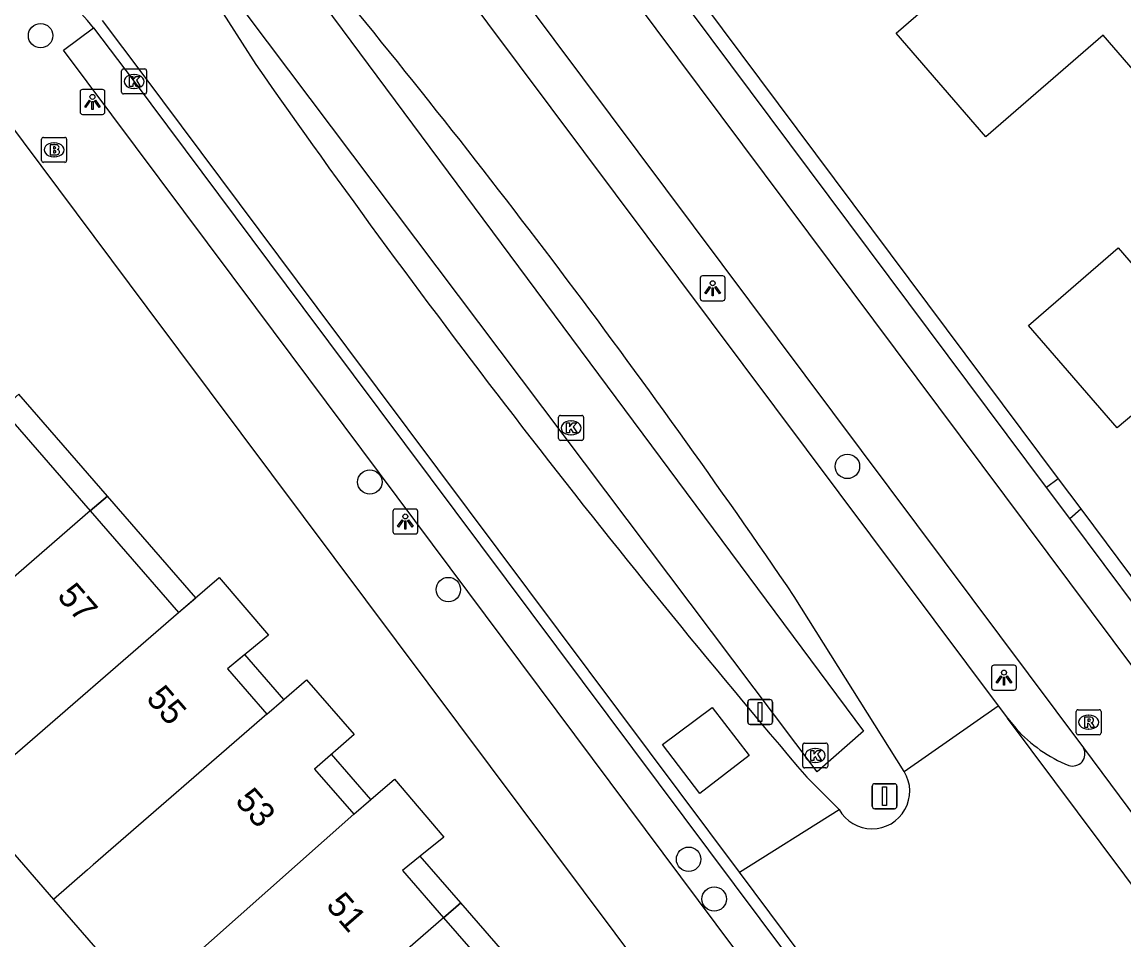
# Model space of a CAD drawing. Extents: x 155888 to 156864, y 383882 to 384671.
# Drawn here: x 156662.42 to 156706.58, y 384474.66 to 384511.44 of the extents above; entities that cross this region are included whole.
import ezdxf

# ---------------------------------------------------------------- set-up
doc = ezdxf.new("R2010")
doc.units = 0
for name, color, linetype in [('IMGEO_Afsluitpaal', 7, 'Continuous'), ('IMGEO_Boom', 7, 'Continuous'), ('IMGEO_Brandkraan', 7, 'Continuous'), ('IMGEO_Fietspad_gesloten', 7, 'Continuous'), ('IMGEO_Greppel_droge_sloot', 7, 'Continuous'), ('IMGEO_Haag', 7, 'Continuous'), ('IMGEO_Kolk', 7, 'Continuous'), ('IMGEO_Lichtpunt', 7, 'Continuous'), ('IMGEO_Pand', 7, 'Continuous'), ('IMGEO_Pand_nummerreeks', 7, 'Continuous'), ('IMGEO_Pand_overbouw', 7, 'Continuous'), ('IMGEO_Rijbaan_lokaal_gesloten', 7, 'Continuous'), ('IMGEO_Rijbaan_lokaal_open', 7, 'Continuous'), ('IMGEO_Rioolput', 7, 'Continuous'), ('IMGEO_Verkeersbordpaal', 7, 'Continuous'), ('IMGEO_Voetpad_open', 7, 'Continuous')]:
    doc.layers.add(name, color=color, linetype=linetype)

msp = doc.modelspace()

# ---------------------------------------------------------------- linework, layer by layer
at = {"layer": 'IMGEO_Afsluitpaal'}
for p, q in [((156691.502, 384483.393), (156691.502, 384484.193)), ((156691.502, 384484.193), (156691.502, 384483.393)), ((156691.602, 384484.293), (156692.392, 384484.293)), ((156692.392, 384484.293), (156691.602, 384484.293)), ((156692.492, 384484.193), (156692.492, 384483.393)), ((156692.492, 384483.393), (156692.492, 384484.193)), ((156692.392, 384483.293), (156691.602, 384483.293)), ((156691.602, 384483.293), (156692.392, 384483.293))]:
    msp.add_line(p, q, dxfattribs=at)
msp.add_lwpolyline([(156691.922, 384484.168), (156692.072, 384484.168), (156692.072, 384483.418), (156691.922, 384483.418), (156691.922, 384484.168)], dxfattribs=at)
for centre, start, end in [((156691.602, 384484.193), 90, 180), ((156691.602, 384484.193), 90, 180), ((156692.392, 384484.193), 0, 90), ((156692.392, 384484.193), 360, 90), ((156691.602, 384483.393), 180, 270), ((156691.602, 384483.393), 180, 270), ((156692.392, 384483.393), 270, 0), ((156692.392, 384483.393), 270, 0)]:
    msp.add_arc(centre, 0.1, start, end, dxfattribs=at)
at = {"layer": 'IMGEO_Boom'}
for centre in [(156663.159, 384510.897), (156695.496, 384493.635), (156676.355, 384493.01), (156679.503, 384488.7), (156689.13, 384477.893), (156690.156, 384476.3)]:
    msp.add_circle(centre, 0.489, dxfattribs=at)
at = {"layer": 'IMGEO_Brandkraan'}
for p, q in [((156663.201, 384505.894), (156663.201, 384506.746)), ((156663.276, 384506.82), (156664.128, 384506.82)), ((156663.689, 384506.6), (156663.714, 384506.6)), ((156664.202, 384506.746), (156664.202, 384505.894)), ((156663.712, 384506.04), (156663.687, 384506.04)), ((156664.128, 384505.82), (156663.276, 384505.82))]:
    msp.add_line(p, q, dxfattribs=at)
for points in [[(156663.201, 384505.894), (156663.201, 384506.746)], [(156663.276, 384506.82), (156664.128, 384506.82)], [(156663.549, 384506.52), (156663.549, 384506.12), (156663.762, 384506.12)], [(156663.78, 384506.52), (156663.549, 384506.52)], [(156664.202, 384506.746), (156664.202, 384505.894)], [(156663.728, 384506.439), (156663.674, 384506.439), (156663.674, 384506.363)], [(156663.674, 384506.363), (156663.727, 384506.363)], [(156663.736, 384506.287), (156663.674, 384506.287), (156663.674, 384506.206)], [(156663.674, 384506.206), (156663.736, 384506.206)], [(156664.128, 384505.82), (156663.276, 384505.82)]]:
    msp.add_lwpolyline(points, dxfattribs=at)
for centre, radius, start, end in [((156663.278, 384506.744), 0.0765, 91.552, 178.448), ((156663.278, 384506.744), 0.0765, 91.552, 178.448), ((156663.784, 384506.375), 0.145, 59.4692, 91.5367), ((156663.809, 384506.422), 0.0922, 285.5137, 58.1501), ((156664.126, 384506.744), 0.0765, 1.552, 88.448), ((156664.126, 384506.744), 0.0765, 1.552, 88.448), ((156663.729, 384506.401), 0.0379, 267.8285, 90.9355), ((156663.737, 384506.246), 0.0404, 269.8759, 90.5077), ((156663.768, 384506.371), 0.251, 268.6676, 293.5347), ((156663.814, 384506.23), 0.105, 301.3115, 78.989), ((156663.278, 384505.896), 0.0765, 181.552, 268.448), ((156663.278, 384505.896), 0.0765, 181.552, 268.448), ((156664.126, 384505.896), 0.0765, 271.552, 358.448), ((156664.126, 384505.896), 0.0765, 271.552, 358.448)]:
    msp.add_arc(centre, radius, start, end, dxfattribs=at)
for centre, major_axis, ratio, start_param, end_param in [((156663.688, 384506.32), (-0.387, 0.002), 0.722429, 4.712389, 7.853982), ((156663.713, 384506.32), (-0.39, 0.002), 0.717154, 1.570796, 4.712389)]:
    msp.add_ellipse(centre, major_axis=major_axis, ratio=ratio, start_param=start_param, end_param=end_param, dxfattribs=at)
at = {"layer": 'IMGEO_Fietspad_gesloten'}
for points in [[(156752.409, 384424.742), (156673.852, 384529.885)], [(156674.821, 384522.667), (156704.959, 384482.356)]]:
    msp.add_lwpolyline(points, dxfattribs=at)
at = {"layer": 'IMGEO_Greppel_droge_sloot'}
msp.add_lwpolyline([(156672.04, 384515.47), (156696.135, 384483.029), (156694.289, 384481.397), (156669.729, 384514.017), (156672.04, 384515.47)], dxfattribs=at)
at = {"layer": 'IMGEO_Haag'}
for points in [[(156675.468, 384531.273), (156703.945, 384493.136)], [(156704.845, 384491.931), (156710.352, 384484.555)]]:
    msp.add_lwpolyline(points, dxfattribs=at)
at = {"layer": 'IMGEO_Kolk'}
for p, q in [((156666.407, 384508.634), (156666.407, 384509.486)), ((156666.482, 384509.56), (156667.334, 384509.56)), ((156666.895, 384509.34), (156666.92, 384509.34)), ((156667.408, 384509.486), (156667.408, 384508.634)), ((156666.918, 384508.78), (156666.893, 384508.78)), ((156667.334, 384508.56), (156666.482, 384508.56)), ((156683.918, 384494.752), (156683.918, 384495.604)), ((156683.993, 384495.678), (156684.845, 384495.678)), ((156684.406, 384495.458), (156684.431, 384495.458)), ((156684.919, 384495.604), (156684.919, 384494.752)), ((156684.845, 384494.678), (156683.993, 384494.678)), ((156684.429, 384494.898), (156684.404, 384494.898)), ((156693.707, 384481.624), (156693.707, 384482.476)), ((156693.782, 384482.55), (156694.634, 384482.55)), ((156694.195, 384482.33), (156694.22, 384482.33)), ((156694.708, 384482.476), (156694.708, 384481.624)), ((156694.218, 384481.77), (156694.193, 384481.77)), ((156694.634, 384481.55), (156693.782, 384481.55))]:
    msp.add_line(p, q, dxfattribs=at)
for points in [[(156666.407, 384508.634), (156666.407, 384509.486)], [(156666.482, 384509.56), (156667.334, 384509.56)], [(156666.728, 384509.26), (156666.851, 384509.26), (156666.851, 384509.109), (156666.981, 384509.26), (156667.145, 384509.26), (156666.999, 384509.109), (156667.152, 384508.86), (156667, 384508.86), (156666.915, 384509.024), (156666.851, 384508.957), (156666.851, 384508.86), (156666.728, 384508.86), (156666.728, 384509.26)], [(156667.408, 384509.486), (156667.408, 384508.634)], [(156667.334, 384508.56), (156666.482, 384508.56)], [(156683.918, 384494.752), (156683.918, 384495.604)], [(156683.993, 384495.678), (156684.845, 384495.678)], [(156684.919, 384495.604), (156684.919, 384494.752)], [(156684.239, 384495.378), (156684.362, 384495.378), (156684.362, 384495.227), (156684.492, 384495.378), (156684.656, 384495.378), (156684.51, 384495.227), (156684.663, 384494.978), (156684.511, 384494.978), (156684.426, 384495.142), (156684.362, 384495.075), (156684.362, 384494.978), (156684.239, 384494.978), (156684.239, 384495.378)], [(156684.845, 384494.678), (156683.993, 384494.678)], [(156693.707, 384481.624), (156693.707, 384482.476)], [(156693.782, 384482.55), (156694.634, 384482.55)], [(156694.028, 384482.25), (156694.151, 384482.25), (156694.151, 384482.099), (156694.281, 384482.25), (156694.445, 384482.25), (156694.299, 384482.099), (156694.452, 384481.85), (156694.3, 384481.85), (156694.215, 384482.014), (156694.151, 384481.947), (156694.151, 384481.85), (156694.028, 384481.85), (156694.028, 384482.25)], [(156694.708, 384482.476), (156694.708, 384481.624)], [(156694.634, 384481.55), (156693.782, 384481.55)]]:
    msp.add_lwpolyline(points, dxfattribs=at)
for centre, start, end in [((156666.484, 384509.484), 91.552, 178.448), ((156666.484, 384509.484), 91.552, 178.448), ((156667.332, 384509.484), 1.552, 88.448), ((156667.332, 384509.484), 1.552, 88.448), ((156666.484, 384508.636), 181.552, 268.448), ((156666.484, 384508.636), 181.552, 268.448), ((156667.332, 384508.636), 271.552, 358.448), ((156667.332, 384508.636), 271.552, 358.448), ((156683.995, 384495.602), 91.552, 178.448), ((156683.995, 384495.602), 91.552, 178.448), ((156684.843, 384495.602), 1.552, 88.448), ((156684.843, 384495.602), 1.552, 88.448), ((156683.995, 384494.754), 181.552, 268.448), ((156683.995, 384494.754), 181.552, 268.448), ((156684.843, 384494.754), 271.552, 358.448), ((156684.843, 384494.754), 271.552, 358.448), ((156693.784, 384482.474), 91.552, 178.448), ((156693.784, 384482.474), 91.552, 178.448), ((156694.632, 384482.474), 1.552, 88.448), ((156694.632, 384482.474), 1.552, 88.448), ((156693.784, 384481.626), 181.552, 268.448), ((156693.784, 384481.626), 181.552, 268.448), ((156694.632, 384481.626), 271.552, 358.448), ((156694.632, 384481.626), 271.552, 358.448)]:
    msp.add_arc(centre, 0.0765, start, end, dxfattribs=at)
for centre, major_axis, ratio, start_param, end_param in [((156666.894, 384509.06), (-0.387, 0.002), 0.722429, 4.712389, 7.853982), ((156666.919, 384509.06), (-0.39, 0.002), 0.717154, 1.570796, 4.712389), ((156684.405, 384495.178), (-0.387, 0.002), 0.722429, 4.712389, 7.853982), ((156684.43, 384495.178), (-0.39, 0.002), 0.717154, 1.570796, 4.712389), ((156694.194, 384482.05), (-0.387, 0.002), 0.722429, 4.712389, 7.853982), ((156694.219, 384482.05), (-0.39, 0.002), 0.717154, 1.570796, 4.712389)]:
    msp.add_ellipse(centre, major_axis=major_axis, ratio=ratio, start_param=start_param, end_param=end_param, dxfattribs=at)
at = {"layer": 'IMGEO_Lichtpunt'}
for p, q in [((156665.642, 384508.739), (156664.834, 384508.739)), ((156665.642, 384508.739), (156664.834, 384508.739)), ((156664.74, 384508.644), (156664.74, 384507.837)), ((156664.74, 384508.644), (156664.74, 384507.837)), ((156665.736, 384507.837), (156665.736, 384508.644)), ((156665.736, 384507.837), (156665.736, 384508.644)), ((156664.834, 384507.743), (156665.642, 384507.743)), ((156664.834, 384507.743), (156665.642, 384507.743)), ((156690.497, 384501.272), (156689.689, 384501.272)), ((156690.497, 384501.272), (156689.689, 384501.272)), ((156689.595, 384501.177), (156689.595, 384500.37)), ((156689.595, 384501.177), (156689.595, 384500.37)), ((156690.591, 384500.37), (156690.591, 384501.177)), ((156690.591, 384500.37), (156690.591, 384501.177)), ((156689.689, 384500.276), (156690.497, 384500.276)), ((156689.689, 384500.276), (156690.497, 384500.276)), ((156678.18, 384491.928), (156677.372, 384491.928)), ((156678.18, 384491.928), (156677.372, 384491.928)), ((156677.278, 384491.833), (156677.278, 384491.026)), ((156677.278, 384491.833), (156677.278, 384491.026)), ((156678.274, 384491.026), (156678.274, 384491.833)), ((156678.274, 384491.026), (156678.274, 384491.833)), ((156677.372, 384490.932), (156678.18, 384490.932)), ((156677.372, 384490.932), (156678.18, 384490.932)), ((156701.273, 384485.575), (156701.273, 384484.768)), ((156701.273, 384485.575), (156701.273, 384484.768)), ((156702.175, 384485.67), (156701.367, 384485.67)), ((156702.175, 384485.67), (156701.367, 384485.67)), ((156702.269, 384484.768), (156702.269, 384485.575)), ((156702.269, 384484.768), (156702.269, 384485.575)), ((156701.367, 384484.674), (156702.175, 384484.674)), ((156701.367, 384484.674), (156702.175, 384484.674))]:
    msp.add_line(p, q, dxfattribs=at)
for points in [[(156665.114, 384508.308), (156665.153, 384508.28), (156664.965, 384508.018), (156664.927, 384508.045), (156665.114, 384508.308)], [(156665.216, 384508.26), (156665.263, 384508.26), (156665.263, 384507.938), (156665.216, 384507.938), (156665.216, 384508.26)], [(156665.326, 384508.28), (156665.364, 384508.307), (156665.551, 384508.045), (156665.512, 384508.017), (156665.326, 384508.28)], [(156689.969, 384500.841), (156690.008, 384500.813), (156689.82, 384500.551), (156689.782, 384500.578), (156689.969, 384500.841)], [(156690.071, 384500.793), (156690.118, 384500.793), (156690.118, 384500.471), (156690.071, 384500.471), (156690.071, 384500.793)], [(156690.181, 384500.813), (156690.219, 384500.84), (156690.406, 384500.578), (156690.367, 384500.55), (156690.181, 384500.813)], [(156677.652, 384491.497), (156677.691, 384491.469), (156677.503, 384491.207), (156677.465, 384491.234), (156677.652, 384491.497)], [(156677.864, 384491.469), (156677.902, 384491.496), (156678.089, 384491.234), (156678.05, 384491.206), (156677.864, 384491.469)], [(156677.754, 384491.449), (156677.801, 384491.449), (156677.801, 384491.127), (156677.754, 384491.127), (156677.754, 384491.449)], [(156701.647, 384485.239), (156701.686, 384485.211), (156701.498, 384484.949), (156701.46, 384484.976), (156701.647, 384485.239)], [(156701.749, 384485.191), (156701.796, 384485.191), (156701.796, 384484.869), (156701.749, 384484.869), (156701.749, 384485.191)], [(156701.859, 384485.211), (156701.897, 384485.238), (156702.084, 384484.976), (156702.045, 384484.948), (156701.859, 384485.211)]]:
    msp.add_lwpolyline(points, dxfattribs=at)
for centre in [(156665.239, 384508.442), (156690.094, 384500.975), (156677.777, 384491.631), (156701.772, 384485.373)]:
    msp.add_circle(centre, 0.0994, dxfattribs=at)
for centre, start, end in [((156664.834, 384508.644), 90, 180), ((156664.834, 384508.644), 90, 180), ((156665.642, 384508.644), 0, 90), ((156665.642, 384508.644), 0, 90), ((156664.834, 384507.837), 180, 270), ((156664.834, 384507.837), 180, 270), ((156665.642, 384507.837), 270, 0), ((156665.642, 384507.837), 270, 360), ((156689.689, 384501.177), 90, 180), ((156689.689, 384501.177), 90, 180), ((156690.497, 384501.177), 0, 90), ((156690.497, 384501.177), 0, 90), ((156689.689, 384500.37), 180, 270), ((156689.689, 384500.37), 180, 270), ((156690.497, 384500.37), 270, 0), ((156690.497, 384500.37), 270, 360), ((156677.372, 384491.833), 90, 180), ((156677.372, 384491.833), 90, 180), ((156678.18, 384491.833), 0, 90), ((156678.18, 384491.833), 0, 90), ((156677.372, 384491.026), 180, 270), ((156677.372, 384491.026), 180, 270), ((156678.18, 384491.026), 270, 0), ((156678.18, 384491.026), 270, 360), ((156701.367, 384485.575), 90, 180), ((156701.367, 384485.575), 90, 180), ((156702.175, 384485.575), 0, 90), ((156702.175, 384485.575), 0, 90), ((156701.367, 384484.768), 180, 270), ((156701.367, 384484.768), 180, 270), ((156702.175, 384484.768), 270, 0), ((156702.175, 384484.768), 270, 360)]:
    msp.add_arc(centre, 0.0946, start, end, dxfattribs=at)
at = {"layer": 'IMGEO_Pand'}
for points in [[(156710.73, 384515.228), (156709.899, 384514.508), (156712.387, 384511.636), (156713.216, 384512.354), (156721.849, 384502.389), (156718.147, 384499.141), (156718.643, 384498.575), (156717.069, 384497.194), (156717.632, 384496.544), (156712.653, 384492.229), (156712.077, 384492.889), (156710.67, 384491.671), (156707.059, 384495.814), (156706.308, 384495.175), (156702.752, 384499.28), (156706.341, 384502.389), (156708.043, 384500.424), (156711.921, 384503.783), (156705.746, 384510.91), (156701.045, 384506.837), (156697.443, 384510.994), (156707.129, 384519.385), (156710.73, 384515.228)], [(156661.609, 384495.929), (156665.151, 384491.852)], [(156665.151, 384491.852), (156658.193, 384485.813)], [(156665.151, 384491.852), (156668.689, 384487.779)], [(156668.689, 384487.779), (156670.313, 384489.183), (156672.294, 384486.868), (156670.647, 384485.525), (156672.23, 384483.703)], [(156660.14, 384480.361), (156661.504, 384481.544), (156661.731, 384481.741), (156668.689, 384487.779)], [(156672.23, 384483.703), (156672.915, 384484.297), (156672.923, 384484.304), (156673.822, 384485.084), (156675.732, 384482.886), (156674.141, 384481.504), (156675.713, 384479.695)], [(156672.23, 384483.703), (156665.273, 384477.664), (156665.046, 384477.467), (156663.681, 384476.282)], [(156675.713, 384479.695), (156676.398, 384480.288), (156677.337, 384481.099), (156679.318, 384478.784), (156678.373, 384478.014), (156677.67, 384477.441), (156679.313, 384475.55)], [(156660.14, 384480.361), (156663.681, 384476.282)], [(156668.814, 384473.588), (156675.713, 384479.695)], [(156663.681, 384476.282), (156667.22, 384472.204), (156668.588, 384473.391), (156668.814, 384473.588)], [(156679.313, 384475.55), (156672.356, 384469.511)], [(156679.313, 384475.55), (156682.855, 384471.474)]]:
    msp.add_lwpolyline(points, dxfattribs=at)
at = {"layer": 'IMGEO_Pand_overbouw'}
for points in [[(156661.609, 384495.929), (156665.151, 384491.852), (156665.836, 384492.446), (156662.294, 384496.524)], [(156665.836, 384492.446), (156665.151, 384491.852), (156668.689, 384487.779), (156669.375, 384488.372)], [(156672.23, 384483.703), (156672.915, 384484.297), (156671.35, 384486.098), (156670.647, 384485.525)], [(156675.713, 384479.695), (156676.398, 384480.288), (156674.825, 384482.098), (156674.141, 384481.504)], [(156678.373, 384478.014), (156677.67, 384477.441), (156679.313, 384475.55), (156679.998, 384476.144)], [(156682.855, 384471.474), (156683.538, 384472.068), (156679.998, 384476.144), (156679.313, 384475.55)]]:
    msp.add_lwpolyline(points, close=True, dxfattribs=at)
at = {"layer": 'IMGEO_Rijbaan_lokaal_gesloten'}
for points in [[(156677.222, 384516.556), (156701.537, 384484.045)], [(156669.042, 384514.027), (156671.78, 384509.746)], [(156691.168, 384477.37), (156674.25, 384500), (156667.275, 384509.335), (156665.642, 384511.497)], [(156697.775, 384481.407), (156693.36, 384488.428)], [(156690.076, 384483.979), (156691.563, 384482.049), (156689.575, 384480.532), (156688.079, 384482.489), (156690.076, 384483.979)], [(156697.775, 384481.407), (156701.537, 384484.045)], [(156701.537, 384484.045), (156701.912, 384483.544)], [(156710.365, 384472.236), (156701.912, 384483.544)], [(156693.865, 384481.183), (156695.164, 384479.884)], [(156691.168, 384477.37), (156695.164, 384479.884)], [(156701.975, 384462.895), (156700.196, 384465.251), (156698.993, 384466.897), (156695.415, 384471.69), (156695.405, 384471.703), (156691.168, 384477.37)]]:
    msp.add_lwpolyline(points, dxfattribs=at)
for centre, radius, start, end in [((156415.906, 384299.177), 335.853, 34.29787, 39.79619), ((156979.037, 384724.499), 374.867, 214.95102, 220.47159), ((156696.482, 384480.624), 1.512, 209.2945, 31.2157)]:
    msp.add_arc(centre, radius, start, end, dxfattribs=at)
at = {"layer": 'IMGEO_Rijbaan_lokaal_open'}
for points in [[(156665.282, 384511.211), (156666.907, 384509.059), (156673.676, 384500), (156695.036, 384471.428)], [(156701.912, 384483.544), (156702.252, 384483.129)], [(156704.959, 384482.356), (156711.065, 384474.144)]]:
    msp.add_lwpolyline(points, dxfattribs=at)
for centre, radius, start, end in [((156659.303, 384506.504), 7.609, 38.2114, 128.4664), ((156706.532, 384487.002), 5.772, 222.1413, 247.9512), ((156704.521, 384482.123), 0.496, 251.6952, 27.9928)]:
    msp.add_arc(centre, radius, start, end, dxfattribs=at)
at = {"layer": 'IMGEO_Rioolput'}
for p, q in [((156704.663, 384482.959), (156704.663, 384483.811)), ((156704.738, 384483.885), (156705.59, 384483.885)), ((156705.151, 384483.665), (156705.176, 384483.665)), ((156705.664, 384483.811), (156705.664, 384482.959)), ((156705.174, 384483.105), (156705.149, 384483.105)), ((156705.59, 384482.885), (156704.738, 384482.885))]:
    msp.add_line(p, q, dxfattribs=at)
for points in [[(156704.663, 384482.959), (156704.663, 384483.811)], [(156704.738, 384483.885), (156705.59, 384483.885)], [(156705.252, 384483.583), (156705, 384483.585), (156705, 384483.185)], [(156705.664, 384483.811), (156705.664, 384482.959)], [(156705, 384483.185), (156705.124, 384483.185), (156705.124, 384483.347), (156705.135, 384483.347)], [(156705.178, 384483.504), (156705.124, 384483.504), (156705.124, 384483.423)], [(156705.124, 384483.423), (156705.176, 384483.423)], [(156705.182, 384483.318), (156705.253, 384483.185), (156705.393, 384483.185), (156705.328, 384483.311)], [(156705.59, 384482.885), (156704.738, 384482.885)]]:
    msp.add_lwpolyline(points, dxfattribs=at)
for centre, radius, start, end in [((156704.74, 384483.809), 0.0765, 91.552, 178.448), ((156704.74, 384483.809), 0.0765, 91.552, 178.448), ((156705.251, 384483.473), 0.109, 350.3612, 89.416), ((156705.588, 384483.809), 0.0765, 1.552, 88.448), ((156705.588, 384483.809), 0.0765, 1.552, 88.448), ((156705.134, 384483.294), 0.0533, 26.0293, 88.6989), ((156705.16, 384483.612), 0.19, 274.7715, 282.9687), ((156705.184, 384483.408), 0.0964, 77.0061, 93.1865), ((156705.198, 384483.465), 0.0378, 276.6634, 79.6772), ((156705.249, 384483.473), 0.112, 277.5842, 350.9817), ((156705.233, 384483.258), 0.108, 29.5134, 73.7905), ((156704.74, 384482.961), 0.0765, 181.552, 268.448), ((156704.74, 384482.961), 0.0765, 181.552, 268.448), ((156705.588, 384482.961), 0.0765, 271.552, 358.448), ((156705.588, 384482.961), 0.0765, 271.552, 358.448)]:
    msp.add_arc(centre, radius, start, end, dxfattribs=at)
for centre, major_axis, ratio, start_param, end_param in [((156705.15, 384483.385), (-0.387, 0.002), 0.722429, 4.712389, 7.853982), ((156705.175, 384483.385), (-0.39, 0.002), 0.717154, 1.570796, 4.712389)]:
    msp.add_ellipse(centre, major_axis=major_axis, ratio=ratio, start_param=start_param, end_param=end_param, dxfattribs=at)
at = {"layer": 'IMGEO_Verkeersbordpaal'}
for p, q in [((156696.588, 384480.919), (156697.378, 384480.919)), ((156697.378, 384480.919), (156696.588, 384480.919)), ((156696.488, 384480.019), (156696.488, 384480.819)), ((156696.488, 384480.819), (156696.488, 384480.019)), ((156697.478, 384480.819), (156697.478, 384480.019)), ((156697.478, 384480.019), (156697.478, 384480.819)), ((156697.378, 384479.919), (156696.588, 384479.919)), ((156696.588, 384479.919), (156697.378, 384479.919))]:
    msp.add_line(p, q, dxfattribs=at)
msp.add_lwpolyline([(156696.908, 384480.794), (156697.058, 384480.794), (156697.058, 384480.044), (156696.908, 384480.044), (156696.908, 384480.794)], dxfattribs=at)
for centre, start, end in [((156696.588, 384480.819), 90, 180), ((156696.588, 384480.819), 90, 180), ((156697.378, 384480.819), 0, 90), ((156697.378, 384480.819), 360, 90), ((156696.588, 384480.019), 180, 270), ((156696.588, 384480.019), 180, 270), ((156697.378, 384480.019), 270, 0), ((156697.378, 384480.019), 270, 0)]:
    msp.add_arc(centre, 0.1, start, end, dxfattribs=at)
at = {"layer": 'IMGEO_Voetpad_open'}
for points in [[(156703.473, 384492.795), (156675.025, 384530.893)], [(156693.78, 384470.55), (156671.786, 384500), (156664.083, 384510.314), (156665.282, 384511.211)], [(156656.37, 384506.091), (156660.326, 384509.492), (156667.424, 384500), (156691.168, 384468.248)], [(156703.945, 384493.136), (156703.473, 384492.795)], [(156704.403, 384491.55), (156703.473, 384492.795)], [(156703.945, 384493.136), (156704.845, 384491.931)], [(156704.403, 384491.55), (156704.845, 384491.931)], [(156709.911, 384484.174), (156704.403, 384491.55)]]:
    msp.add_lwpolyline(points, dxfattribs=at)

# ---------------------------------------------------------------- texts
at = {"layer": 'IMGEO_Pand_nummerreeks'}
for s, rotation, p in [('57', 310.9839, (156663.787, 384488.421)), ('55', 310.9839, (156667.354, 384484.316)), ('53', 310.9835, (156670.921, 384480.209)), ('51', 310.9839, (156674.562, 384476.02))]:
    msp.add_text(s, height=1, rotation=rotation, dxfattribs=at).set_placement(p)

doc.saveas('drawing.dxf')
